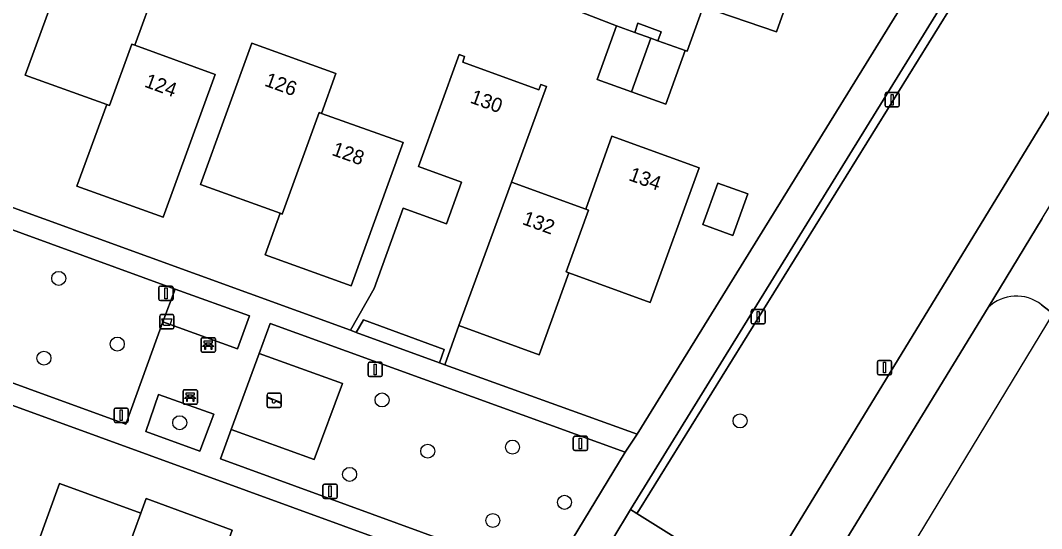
# Model space of a CAD drawing. Extents: x 155275 to 156265, y 382654 to 383635.
# Drawn here: x 156131.5 to 156202.8, y 383052.2 to 383087.6 of the extents above; entities that cross this region are included whole.
import ezdxf

# ---------------------------------------------------------------- set-up
doc = ezdxf.new("R2010")
doc.units = 0
for name, color, linetype in [('IMGEO_Afvalbak', 7, 'Continuous'), ('IMGEO_Bank', 7, 'Continuous'), ('IMGEO_Berm_groen', 7, 'Continuous'), ('IMGEO_Boom', 7, 'Continuous'), ('IMGEO_Erf', 7, 'Continuous'), ('IMGEO_Fietspad_gesloten', 7, 'Continuous'), ('IMGEO_Groenvoorziening', 7, 'Continuous'), ('IMGEO_Haag', 7, 'Continuous'), ('IMGEO_Lichtmast', 7, 'Continuous'), ('IMGEO_Pand', 7, 'Continuous'), ('IMGEO_Pand_nummerreeks', 7, 'Continuous'), ('IMGEO_Rijbaan_lokaal_open', 7, 'Continuous'), ('IMGEO_Speelvoorziening', 7, 'Continuous'), ('IMGEO_Terreindeel_zand', 7, 'Continuous'), ('IMGEO_Voetpad_open', 7, 'Continuous')]:
    doc.layers.add(name, color=color, linetype=linetype)

msp = doc.modelspace()

# ---------------------------------------------------------------- linework, layer by layer
at = {"layer": 'IMGEO_Afvalbak'}
for p, q in [((156141.228, 383066.194), (156141.228, 383066.994)), ((156141.228, 383066.994), (156141.228, 383066.194)), ((156141.328, 383067.094), (156142.118, 383067.094)), ((156142.118, 383067.094), (156141.328, 383067.094)), ((156142.218, 383066.994), (156142.218, 383066.194)), ((156142.218, 383066.194), (156142.218, 383066.994)), ((156142.118, 383066.094), (156141.328, 383066.094)), ((156141.328, 383066.094), (156142.118, 383066.094))]:
    msp.add_line(p, q, dxfattribs=at)
msp.add_lwpolyline([(156141.371, 383066.808), (156142.075, 383066.808), (156141.926, 383066.338), (156141.52, 383066.338), (156141.371, 383066.808)], dxfattribs=at)
for centre, start, end in [((156141.328, 383066.994), 90, 180), ((156141.328, 383066.994), 90, 180), ((156142.118, 383066.994), 0, 90), ((156142.118, 383066.994), 360, 90), ((156141.328, 383066.194), 180, 270), ((156141.328, 383066.194), 180, 270), ((156142.118, 383066.194), 270, 0), ((156142.118, 383066.194), 270, 0)]:
    msp.add_arc(centre, 0.1, start, end, dxfattribs=at)
at = {"layer": 'IMGEO_Bank'}
for p, q in [((156144.115, 383064.556), (156144.115, 383065.397)), ((156144.115, 383065.397), (156144.115, 383064.556)), ((156144.19, 383065.481), (156145.031, 383065.481)), ((156145.031, 383065.481), (156144.19, 383065.481)), ((156145.115, 383065.406), (156145.115, 383064.565)), ((156145.115, 383064.565), (156145.115, 383065.406)), ((156145.04, 383064.481), (156144.199, 383064.481)), ((156144.199, 383064.481), (156145.04, 383064.481)), ((156144.812, 383064.879), (156144.419, 383064.879)), ((156144.424, 383064.987), (156144.424, 383065.093)), ((156144.468, 383065.093), (156144.468, 383064.987)), ((156144.756, 383065.099), (156144.474, 383065.099)), ((156144.474, 383064.981), (156144.756, 383064.981)), ((156144.762, 383064.987), (156144.762, 383065.093)), ((156144.806, 383065.093), (156144.806, 383064.987)), ((156142.851, 383060.918), (156142.851, 383061.759)), ((156142.851, 383061.759), (156142.851, 383060.918)), ((156142.926, 383061.843), (156143.767, 383061.843)), ((156143.767, 383061.843), (156142.926, 383061.843)), ((156143.851, 383061.768), (156143.851, 383060.927)), ((156143.851, 383060.927), (156143.851, 383061.768)), ((156143.776, 383060.843), (156142.935, 383060.843)), ((156142.935, 383060.843), (156143.776, 383060.843)), ((156143.548, 383061.241), (156143.155, 383061.241)), ((156143.16, 383061.349), (156143.16, 383061.455)), ((156143.204, 383061.455), (156143.204, 383061.349)), ((156143.492, 383061.461), (156143.21, 383061.461)), ((156143.21, 383061.343), (156143.492, 383061.343)), ((156143.498, 383061.349), (156143.498, 383061.455)), ((156143.542, 383061.455), (156143.542, 383061.349))]:
    msp.add_line(p, q, dxfattribs=at)
for points in [[(156144.418, 383065.099), (156144.332, 383065.099), (156144.332, 383065.26), (156144.895, 383065.26), (156144.895, 383065.099), (156144.812, 383065.099)], [(156144.362, 383064.879), (156144.22, 383064.879), (156144.332, 383064.981), (156144.418, 383064.981)], [(156144.412, 383064.872), (156144.412, 383064.665), (156144.369, 383064.665), (156144.369, 383064.872)], [(156144.812, 383064.981), (156144.895, 383064.981), (156145.007, 383064.879), (156144.868, 383064.879)], [(156144.862, 383064.872), (156144.862, 383064.665), (156144.818, 383064.665), (156144.818, 383064.872)], [(156143.154, 383061.461), (156143.068, 383061.461), (156143.068, 383061.622), (156143.631, 383061.622), (156143.631, 383061.461), (156143.548, 383061.461)], [(156143.098, 383061.241), (156142.956, 383061.241), (156143.068, 383061.343), (156143.154, 383061.343)], [(156143.148, 383061.234), (156143.148, 383061.027), (156143.105, 383061.027), (156143.105, 383061.234)], [(156143.548, 383061.343), (156143.631, 383061.343), (156143.743, 383061.241), (156143.604, 383061.241)], [(156143.598, 383061.234), (156143.598, 383061.027), (156143.554, 383061.027), (156143.554, 383061.234)]]:
    msp.add_lwpolyline(points, dxfattribs=at)
for centre, radius, start, end in [((156144.193, 383065.403), 0.0779, 92.4484, 184.28452), ((156144.193, 383065.403), 0.0779, 92.4484, 184.28452), ((156145.037, 383065.403), 0.0779, 2.4484, 94.28452), ((156145.037, 383065.403), 0.0779, 2.4484, 94.28452), ((156144.193, 383064.559), 0.0779, 182.4484, 274.28452), ((156144.193, 383064.559), 0.0779, 182.4484, 274.28452), ((156144.362, 383064.872), 0.00671, 2.89567, 87.10433), ((156144.419, 383064.872), 0.00671, 92.89567, 177.10433), ((156144.417, 383065.092), 0.00671, 2.89567, 87.10433), ((156144.417, 383064.988), 0.00671, 272.89567, 357.10433), ((156144.474, 383065.092), 0.00671, 92.89567, 177.10433), ((156144.474, 383064.988), 0.00671, 182.89567, 267.10433), ((156144.756, 383065.092), 0.00671, 2.89567, 87.10433), ((156144.756, 383064.988), 0.00671, 272.89567, 357.10433), ((156144.813, 383065.092), 0.00671, 92.89567, 177.10433), ((156144.813, 383064.988), 0.00671, 182.89567, 267.10433), ((156144.811, 383064.872), 0.00671, 2.89567, 87.10433), ((156144.868, 383064.872), 0.00671, 92.89567, 177.10433), ((156145.037, 383064.559), 0.0779, 272.4484, 4.28452), ((156145.037, 383064.559), 0.0779, 272.4484, 4.28452), ((156142.929, 383061.765), 0.0779, 92.4484, 184.28452), ((156142.929, 383061.765), 0.0779, 92.4484, 184.28452), ((156143.773, 383061.765), 0.0779, 2.4484, 94.28452), ((156143.773, 383061.765), 0.0779, 2.4484, 94.28452), ((156142.929, 383060.921), 0.0779, 182.4484, 274.28452), ((156142.929, 383060.921), 0.0779, 182.4484, 274.28452), ((156143.098, 383061.234), 0.00671, 2.89567, 87.10433), ((156143.155, 383061.234), 0.00671, 92.89567, 177.10433), ((156143.153, 383061.454), 0.00671, 2.89567, 87.10433), ((156143.153, 383061.35), 0.00671, 272.89567, 357.10433), ((156143.21, 383061.454), 0.00671, 92.89567, 177.10433), ((156143.21, 383061.35), 0.00671, 182.89567, 267.10433), ((156143.492, 383061.454), 0.00671, 2.89567, 87.10433), ((156143.492, 383061.35), 0.00671, 272.89567, 357.10433), ((156143.549, 383061.454), 0.00671, 92.89567, 177.10433), ((156143.549, 383061.35), 0.00671, 182.89567, 267.10433), ((156143.547, 383061.234), 0.00671, 2.89567, 87.10433), ((156143.604, 383061.234), 0.00671, 92.89567, 177.10433), ((156143.773, 383060.921), 0.0779, 272.4484, 4.28452), ((156143.773, 383060.921), 0.0779, 272.4484, 4.28452)]:
    msp.add_arc(centre, radius, start, end, dxfattribs=at)
at = {"layer": 'IMGEO_Berm_groen'}
for points in [[(156199.102, 383067.584), (156126.046, 382948.312), (156113.167, 382927.464), (156106.476, 382916.992), (156097.199, 382903.027), (156096.461, 382901.955), (156098.304, 382895.41)], [(156098.304, 382895.41), (156108.019, 382909.509), (156162.906, 382999.999), (156203.202, 383066.433), (156203.568, 383067.01), (156203.568, 383067.01), (156203.579, 383067.027), (156203.655, 383067.147), (156202.844, 383067.78)]]:
    msp.add_lwpolyline(points, dxfattribs=at)
msp.add_arc((156201.085, 383065.548), 2.842, 51.75841, 134.23824, dxfattribs=at)
at = {"layer": 'IMGEO_Boom'}
for centre in [(156134.164, 383069.626), (156138.259, 383065.039), (156133.132, 383064.054), (156156.756, 383061.136), (156181.774, 383059.675), (156142.617, 383059.549), (156159.946, 383057.559), (156165.871, 383057.845), (156154.494, 383055.941), (156169.509, 383053.989), (156164.496, 383052.718)]:
    msp.add_circle(centre, 0.489, dxfattribs=at)
at = {"layer": 'IMGEO_Erf'}
for points in [[(156141.159, 383133.605), (156136.957, 383122.044), (156129.421, 383124.82), (156129.19, 383124.191), (156128.366, 383121.823), (156126.586, 383116.989), (156131.047, 383115.372), (156129.474, 383111.049), (156125.004, 383112.675), (156124.888, 383112.422), (156180.442, 383092.09), (156185.522, 383090.259), (156184.32, 383086.843), (156179.189, 383088.577), (156178.076, 383085.485), (156177.931, 383085.531), (156176.583, 383081.776), (156174.183, 383082.637), (156171.783, 383083.498), (156173.131, 383087.254), (156169.941, 383088.491), (156166.165, 383089.955), (156165.257, 383090.285)], [(156108.26, 383082.79), (156154.565, 383065.999), (156156.206, 383068.924), (156158.24, 383074.525), (156161.257, 383073.43), (156162.318, 383076.349), (156159.31, 383077.441), (156162.143, 383085.245), (156162.529, 383085.105), (156162.392, 383084.729), (156167.722, 383082.794), (156167.859, 383083.17), (156168.244, 383083.03), (156165.795, 383076.335), (156170.987, 383074.46), (156172.824, 383079.549), (156178.911, 383077.351), (156175.497, 383067.943), (156169.819, 383070.003), (156167.746, 383064.287), (156162.134, 383066.323), (156161.141, 383063.583), (156174.595, 383058.755), (156196.281, 383093.833)], [(156167.609, 383047.414), (156123.385, 383063.493), (156121.73, 383060.506), (156119.718, 383054.968), (156118.65, 383052.014)]]:
    msp.add_lwpolyline(points, dxfattribs=at)
for points in [[(156145.091, 383083.859), (156141.465, 383073.891), (156135.427, 383076.055), (156137.516, 383081.755), (156131.831, 383083.821), (156134.918, 383092.278), (156140.994, 383090.074), (156139.48, 383085.9)], [(156153.522, 383083.926), (156152.516, 383081.142), (156158.245, 383079.099), (156154.596, 383069.094), (156148.58, 383071.278), (156149.632, 383074.173), (156144.062, 383076.178), (156147.665, 383086.042)], [(156182.309, 383075.521), (156181.259, 383072.627), (156179.172, 383073.385), (156180.222, 383076.279)], [(156161.1, 383064.666), (156155.464, 383066.725), (156154.939, 383065.856), (156160.771, 383063.727)], [(156136.623, 383044.223), (156136.81, 383044.763), (156131.144, 383046.826), (156134.227, 383055.302), (156139.892, 383053.232), (156140.266, 383054.256), (156146.288, 383052.041), (156142.632, 383042.031)]]:
    msp.add_lwpolyline(points, close=True, dxfattribs=at)
at = {"layer": 'IMGEO_Fietspad_gesloten'}
msp.add_lwpolyline([(156126.046, 382948.312), (156199.102, 383067.584), (156202.882, 383073.807), (156212.541, 383089.708), (156232.51, 383122.217), (156249.718, 383150.679), (156248.97, 383151.71), (156247.518, 383153.713), (156229.271, 383123.465), (156227.742, 383120.977), (156210.25, 383092.5), (156183.028, 383047.925), (156181.796, 383045.909), (156167.66, 383022.76), (156146.993, 382989.06)], dxfattribs=at)
at = {"layer": 'IMGEO_Groenvoorziening'}
for points in [[(156198.573, 383091.905), (156174.753, 383053.493), (156174.567, 383053.211), (156183.028, 383047.925), (156210.25, 383092.5), (156227.742, 383120.977), (156225.016, 383125.001), (156213.962, 383129.021), (156208.89, 383130.865), (156134.197, 383158.019), (156129.241, 383159.819), (156124.538, 383161.532), (156119.844, 383163.242), (156115.142, 383164.955), (156108.018, 383167.55), (156101.766, 383156.548), (156102.17, 383156.398), (156187.526, 383125.255)], [(156198.28, 383092.598), (156174.125, 383053.487), (156174.567, 383053.211), (156174.753, 383053.493), (156198.573, 383091.905)]]:
    msp.add_lwpolyline(points, dxfattribs=at)
for points in [[(156174.624, 383087.431), (156174.426, 383086.789), (156175.531, 383086.393), (156176.041, 383086.21), (156176.253, 383086.846)], [(156142.292, 383068.866), (156107.77, 383081.447), (156104.338, 383071.998), (156138.854, 383059.447), (156141.449, 383066.58)], [(156141.449, 383066.58), (156146.664, 383064.715), (156147.494, 383066.998), (156142.292, 383068.866)], [(156145.463, 383057.021), (156168.378, 383048.666), (156173.746, 383057.498), (156148.929, 383066.467), (156148.176, 383064.387), (156153.983, 383062.294), (156152.025, 383056.99), (156146.214, 383059.08)], [(156144.998, 383060.139), (156141.146, 383061.516), (156140.249, 383058.925), (156144.036, 383057.551)]]:
    msp.add_lwpolyline(points, close=True, dxfattribs=at)
at = {"layer": 'IMGEO_Haag'}
msp.add_lwpolyline([(156198.28, 383092.598), (156174.125, 383053.487), (156174.567, 383053.211), (156174.753, 383053.493), (156198.573, 383091.905)], dxfattribs=at)
msp.add_lwpolyline([(156174.426, 383086.789), (156175.531, 383086.393), (156176.041, 383086.21), (156176.253, 383086.846), (156174.624, 383087.431)], close=True, dxfattribs=at)
at = {"layer": 'IMGEO_Lichtmast'}
for p, q in [((156191.911, 383081.691), (156191.911, 383082.491)), ((156191.911, 383082.491), (156191.911, 383081.691)), ((156192.011, 383082.591), (156192.801, 383082.591)), ((156192.801, 383082.591), (156192.011, 383082.591)), ((156192.901, 383082.491), (156192.901, 383081.691)), ((156192.901, 383081.691), (156192.901, 383082.491)), ((156192.801, 383081.591), (156192.011, 383081.591)), ((156192.011, 383081.591), (156192.801, 383081.591)), ((156141.165, 383068.177), (156141.165, 383068.977)), ((156141.165, 383068.977), (156141.165, 383068.177)), ((156141.265, 383069.077), (156142.055, 383069.077)), ((156142.055, 383069.077), (156141.265, 383069.077)), ((156142.155, 383068.977), (156142.155, 383068.177)), ((156142.155, 383068.177), (156142.155, 383068.977)), ((156142.055, 383068.077), (156141.265, 383068.077)), ((156141.265, 383068.077), (156142.055, 383068.077)), ((156182.541, 383066.545), (156182.541, 383067.345)), ((156182.541, 383067.345), (156182.541, 383066.545)), ((156182.641, 383067.445), (156183.431, 383067.445)), ((156183.431, 383067.445), (156182.641, 383067.445)), ((156183.531, 383067.345), (156183.531, 383066.545)), ((156183.531, 383066.545), (156183.531, 383067.345)), ((156183.431, 383066.445), (156182.641, 383066.445)), ((156182.641, 383066.445), (156183.431, 383066.445)), ((156155.878, 383063.764), (156156.668, 383063.764)), ((156156.668, 383063.764), (156155.878, 383063.764)), ((156191.376, 383062.994), (156191.376, 383063.794)), ((156191.376, 383063.794), (156191.376, 383062.994)), ((156191.476, 383063.894), (156192.266, 383063.894)), ((156192.266, 383063.894), (156191.476, 383063.894)), ((156192.366, 383063.794), (156192.366, 383062.994)), ((156192.366, 383062.994), (156192.366, 383063.794)), ((156155.778, 383062.864), (156155.778, 383063.664)), ((156155.778, 383063.664), (156155.778, 383062.864)), ((156156.768, 383063.664), (156156.768, 383062.864)), ((156156.768, 383062.864), (156156.768, 383063.664)), ((156156.668, 383062.764), (156155.878, 383062.764)), ((156155.878, 383062.764), (156156.668, 383062.764)), ((156192.266, 383062.894), (156191.476, 383062.894)), ((156191.476, 383062.894), (156192.266, 383062.894)), ((156138.032, 383059.669), (156138.032, 383060.469)), ((156138.032, 383060.469), (156138.032, 383059.669)), ((156138.132, 383060.569), (156138.922, 383060.569)), ((156138.922, 383060.569), (156138.132, 383060.569)), ((156139.022, 383060.469), (156139.022, 383059.669)), ((156139.022, 383059.669), (156139.022, 383060.469)), ((156138.922, 383059.569), (156138.132, 383059.569)), ((156138.132, 383059.569), (156138.922, 383059.569)), ((156170.122, 383057.7), (156170.122, 383058.5)), ((156170.122, 383058.5), (156170.122, 383057.7)), ((156170.222, 383058.6), (156171.012, 383058.6)), ((156171.012, 383058.6), (156170.222, 383058.6)), ((156171.112, 383058.5), (156171.112, 383057.7)), ((156171.112, 383057.7), (156171.112, 383058.5)), ((156171.012, 383057.6), (156170.222, 383057.6)), ((156170.222, 383057.6), (156171.012, 383057.6)), ((156152.627, 383054.355), (156152.627, 383055.155)), ((156152.627, 383055.155), (156152.627, 383054.355)), ((156152.727, 383055.255), (156153.517, 383055.255)), ((156153.517, 383055.255), (156152.727, 383055.255)), ((156153.617, 383055.155), (156153.617, 383054.355)), ((156153.617, 383054.355), (156153.617, 383055.155)), ((156153.517, 383054.255), (156152.727, 383054.255)), ((156152.727, 383054.255), (156153.517, 383054.255))]:
    msp.add_line(p, q, dxfattribs=at)
for points in [[(156192.331, 383082.466), (156192.481, 383082.466), (156192.481, 383081.716), (156192.331, 383081.716), (156192.331, 383082.466)], [(156141.585, 383068.952), (156141.735, 383068.952), (156141.735, 383068.202), (156141.585, 383068.202), (156141.585, 383068.952)], [(156182.961, 383067.32), (156183.111, 383067.32), (156183.111, 383066.57), (156182.961, 383066.57), (156182.961, 383067.32)], [(156191.796, 383063.769), (156191.946, 383063.769), (156191.946, 383063.019), (156191.796, 383063.019), (156191.796, 383063.769)], [(156156.198, 383063.639), (156156.348, 383063.639), (156156.348, 383062.889), (156156.198, 383062.889), (156156.198, 383063.639)], [(156138.452, 383060.444), (156138.602, 383060.444), (156138.602, 383059.694), (156138.452, 383059.694), (156138.452, 383060.444)], [(156170.542, 383058.475), (156170.692, 383058.475), (156170.692, 383057.725), (156170.542, 383057.725), (156170.542, 383058.475)], [(156153.047, 383055.13), (156153.197, 383055.13), (156153.197, 383054.38), (156153.047, 383054.38), (156153.047, 383055.13)]]:
    msp.add_lwpolyline(points, dxfattribs=at)
for centre, start, end in [((156192.011, 383082.491), 90, 180), ((156192.011, 383082.491), 90, 180), ((156192.801, 383082.491), 0, 90), ((156192.801, 383082.491), 360, 90), ((156192.011, 383081.691), 180, 270), ((156192.011, 383081.691), 180, 270), ((156192.801, 383081.691), 270, 0), ((156192.801, 383081.691), 270, 0), ((156141.265, 383068.977), 90, 180), ((156141.265, 383068.977), 90, 180), ((156142.055, 383068.977), 0, 90), ((156142.055, 383068.977), 360, 90), ((156141.265, 383068.177), 180, 270), ((156141.265, 383068.177), 180, 270), ((156142.055, 383068.177), 270, 0), ((156142.055, 383068.177), 270, 0), ((156182.641, 383067.345), 90, 180), ((156182.641, 383067.345), 90, 180), ((156183.431, 383067.345), 0, 90), ((156183.431, 383067.345), 360, 90), ((156182.641, 383066.545), 180, 270), ((156182.641, 383066.545), 180, 270), ((156183.431, 383066.545), 270, 0), ((156183.431, 383066.545), 270, 0), ((156155.878, 383063.664), 90, 180), ((156155.878, 383063.664), 90, 180), ((156156.668, 383063.664), 0, 90), ((156156.668, 383063.664), 360, 90), ((156191.476, 383063.794), 90, 180), ((156191.476, 383063.794), 90, 180), ((156192.266, 383063.794), 0, 90), ((156192.266, 383063.794), 360, 90), ((156191.476, 383062.994), 180, 270), ((156191.476, 383062.994), 180, 270), ((156192.266, 383062.994), 270, 0), ((156192.266, 383062.994), 270, 0), ((156155.878, 383062.864), 180, 270), ((156155.878, 383062.864), 180, 270), ((156156.668, 383062.864), 270, 0), ((156156.668, 383062.864), 270, 0), ((156138.132, 383060.469), 90, 180), ((156138.132, 383060.469), 90, 180), ((156138.922, 383060.469), 0, 90), ((156138.922, 383060.469), 360, 90), ((156138.132, 383059.669), 180, 270), ((156138.132, 383059.669), 180, 270), ((156138.922, 383059.669), 270, 0), ((156138.922, 383059.669), 270, 0), ((156170.222, 383058.5), 90, 180), ((156170.222, 383058.5), 90, 180), ((156171.012, 383058.5), 0, 90), ((156171.012, 383058.5), 360, 90), ((156170.222, 383057.7), 180, 270), ((156170.222, 383057.7), 180, 270), ((156171.012, 383057.7), 270, 0), ((156171.012, 383057.7), 270, 0), ((156152.727, 383055.155), 90, 180), ((156152.727, 383055.155), 90, 180), ((156153.517, 383055.155), 0, 90), ((156153.517, 383055.155), 360, 90), ((156152.727, 383054.355), 180, 270), ((156152.727, 383054.355), 180, 270), ((156153.517, 383054.355), 270, 0), ((156153.517, 383054.355), 270, 0)]:
    msp.add_arc(centre, 0.1, start, end, dxfattribs=at)
at = {"layer": 'IMGEO_Pand'}
for points in [[(156140.994, 383090.074), (156134.918, 383092.278), (156131.831, 383083.821), (156137.516, 383081.755), (156137.712, 383081.684), (156139.283, 383085.972), (156139.48, 383085.9)], [(156185.522, 383090.259), (156180.442, 383092.09), (156179.189, 383088.577), (156184.32, 383086.843)], [(156175.531, 383086.393), (156174.426, 383086.789), (156173.131, 383087.254), (156171.783, 383083.498), (156174.183, 383082.637)], [(156145.091, 383083.859), (156139.48, 383085.9), (156139.283, 383085.972), (156137.712, 383081.684), (156137.516, 383081.755), (156135.427, 383076.055), (156141.465, 383073.891)], [(156152.361, 383081.198), (156152.516, 383081.142), (156153.522, 383083.926), (156147.665, 383086.042), (156144.062, 383076.178), (156149.632, 383074.173), (156149.79, 383074.116)], [(156177.931, 383085.531), (156177.607, 383085.647), (156176.041, 383086.21), (156175.531, 383086.393), (156174.183, 383082.637), (156176.583, 383081.776)], [(156165.795, 383076.335), (156168.244, 383083.03), (156167.859, 383083.17), (156167.722, 383082.794), (156162.392, 383084.729), (156162.529, 383085.105), (156162.143, 383085.245), (156159.31, 383077.441), (156162.318, 383076.349), (156161.257, 383073.43), (156158.24, 383074.525), (156156.206, 383068.924), (156154.565, 383065.999), (156154.939, 383065.856), (156155.464, 383066.725), (156161.1, 383064.666), (156160.771, 383063.727), (156161.141, 383063.583), (156162.134, 383066.323)], [(156158.245, 383079.099), (156152.516, 383081.142), (156152.361, 383081.198), (156149.79, 383074.116), (156149.632, 383074.173), (156148.58, 383071.278), (156154.596, 383069.094)], [(156178.911, 383077.351), (156172.824, 383079.549), (156170.987, 383074.46), (156171.187, 383074.388), (156169.622, 383070.074), (156169.819, 383070.003), (156175.497, 383067.943)], [(156169.819, 383070.003), (156169.622, 383070.074), (156171.187, 383074.388), (156170.987, 383074.46), (156165.795, 383076.335), (156162.134, 383066.323), (156167.746, 383064.287)], [(156182.309, 383075.521), (156180.222, 383076.279), (156179.172, 383073.385), (156181.259, 383072.627)], [(156139.892, 383053.232), (156134.227, 383055.302), (156131.144, 383046.826), (156136.81, 383044.763)], [(156146.288, 383052.041), (156140.266, 383054.256), (156139.892, 383053.232), (156136.81, 383044.763), (156136.623, 383044.223), (156142.632, 383042.031)]]:
    msp.add_lwpolyline(points, close=True, dxfattribs=at)
at = {"layer": 'IMGEO_Rijbaan_lokaal_open'}
for points in [[(156202.882, 383073.807), (156199.102, 383067.584)], [(156202.844, 383067.78), (156203.655, 383067.147), (156205.091, 383069.411)]]:
    msp.add_lwpolyline(points, dxfattribs=at)
msp.add_arc((156201.085, 383065.548), 2.842, 51.75841, 134.23824, dxfattribs=at)
at = {"layer": 'IMGEO_Speelvoorziening'}
for p, q in [((156148.825, 383061.605), (156149.615, 383061.605)), ((156149.615, 383061.605), (156148.825, 383061.605)), ((156148.725, 383060.705), (156148.725, 383061.505)), ((156148.725, 383061.505), (156148.725, 383060.705)), ((156149.108, 383061.133), (156148.769, 383061.27)), ((156148.794, 383061.33), (156149.67, 383060.977)), ((156149.646, 383060.917), (156149.306, 383061.054)), ((156149.715, 383061.505), (156149.715, 383060.705)), ((156149.715, 383060.705), (156149.715, 383061.505)), ((156149.615, 383060.605), (156148.825, 383060.605)), ((156148.825, 383060.605), (156149.615, 383060.605))]:
    msp.add_line(p, q, dxfattribs=at)
for centre, radius, start, end in [((156148.825, 383061.505), 0.1, 90, 180), ((156148.825, 383061.505), 0.1, 90, 180), ((156149.615, 383061.505), 0.1, 0, 90), ((156149.615, 383061.505), 0.1, 360, 90), ((156148.782, 383061.3), 0.0327, 68.07798, 248.07798), ((156149.187, 383061.043), 0.12, 130.99278, 5.16318), ((156149.658, 383060.947), 0.0327, 248.07798, 68.07798), ((156148.825, 383060.705), 0.1, 180, 270), ((156148.825, 383060.705), 0.1, 180, 270), ((156149.615, 383060.705), 0.1, 270, 0), ((156149.615, 383060.705), 0.1, 270, 0)]:
    msp.add_arc(centre, radius, start, end, dxfattribs=at)
at = {"layer": 'IMGEO_Terreindeel_zand'}
msp.add_lwpolyline([(156146.214, 383059.08), (156152.025, 383056.99), (156153.983, 383062.294), (156148.176, 383064.387)], close=True, dxfattribs=at)
at = {"layer": 'IMGEO_Voetpad_open'}
for points in [[(156196.281, 383093.833), (156174.595, 383058.755), (156173.746, 383057.498), (156168.378, 383048.666), (156167.609, 383047.414), (156142.2, 383006.122), (156144.238, 383004.896), (156172.874, 383051.436), (156174.125, 383053.487), (156198.28, 383092.598)], [(156169.941, 383088.491), (156173.131, 383087.254), (156174.426, 383086.789), (156174.624, 383087.431), (156176.253, 383086.846), (156176.041, 383086.21), (156177.607, 383085.647), (156177.931, 383085.531), (156178.076, 383085.485), (156179.189, 383088.577)], [(156168.378, 383048.666), (156145.463, 383057.021), (156146.214, 383059.08), (156148.176, 383064.387), (156148.929, 383066.467), (156173.746, 383057.498), (156174.595, 383058.755), (156161.141, 383063.583), (156160.771, 383063.727), (156154.939, 383065.856), (156154.565, 383065.999), (156108.26, 383082.79)], [(156107.77, 383081.447), (156142.292, 383068.866), (156147.494, 383066.998), (156146.664, 383064.715), (156141.449, 383066.58), (156138.854, 383059.447), (156104.338, 383071.998)], [(156123.385, 383063.493), (156167.609, 383047.414)]]:
    msp.add_lwpolyline(points, dxfattribs=at)
for points in [[(156144.998, 383060.139), (156144.036, 383057.551), (156140.249, 383058.925), (156141.146, 383061.516)], [(156174.567, 383053.211), (156174.125, 383053.487), (156172.874, 383051.436), (156173.271, 383051.19), (156181.796, 383045.909), (156183.028, 383047.925)]]:
    msp.add_lwpolyline(points, close=True, dxfattribs=at)

# ---------------------------------------------------------------- texts
at = {"layer": 'IMGEO_Pand_nummerreeks'}
for s, rotation, p in [('124', 340.01115, (156140.091, 383083.018)), ('126', 340.13637, (156148.484, 383083.088)), ('130', 340.04711, (156162.847, 383081.904)), ('128', 340.37342, (156153.187, 383078.249)), ('134', 340.14548, (156173.931, 383076.491)), ('132', 340.1437, (156166.497, 383073.424))]:
    msp.add_text(s, height=1, rotation=rotation, dxfattribs=at).set_placement(p)

doc.saveas('drawing.dxf')
